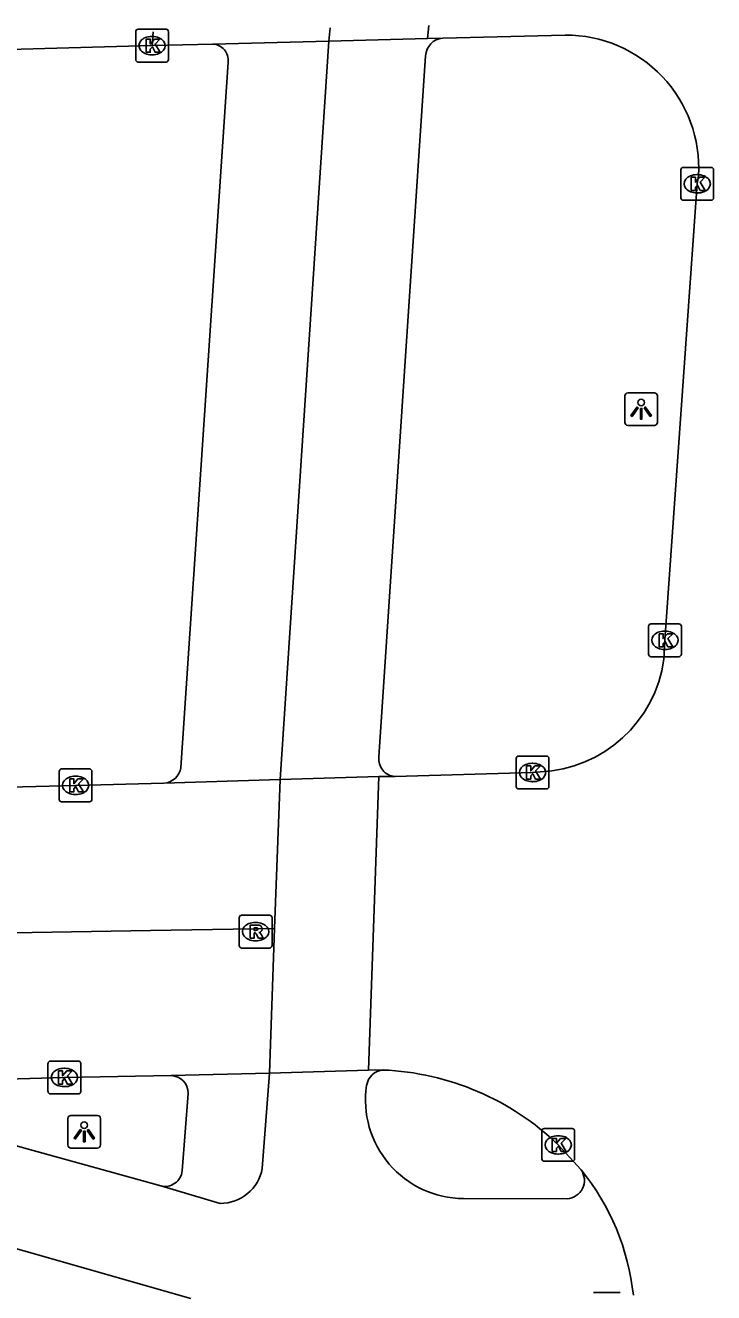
# Model space of a CAD drawing. Extents: x 160806 to 161707, y 383697 to 384148.
# Drawn here: x 161449.57 to 161470.55, y 384109.35 to 384147.99 of the extents above; entities that cross this region are included whole.
import ezdxf

# ---------------------------------------------------------------- set-up
doc = ezdxf.new("R2010")
doc.units = 0
for name, color, linetype in [('IMGEO_Fietspad_gesloten', 7, 'Continuous'), ('IMGEO_Kolk', 7, 'Continuous'), ('IMGEO_Lichtpunt', 7, 'Continuous'), ('IMGEO_Rijbaan_lokaal_gesloten', 7, 'Continuous'), ('IMGEO_Rioolput', 7, 'Continuous'), ('IMGEO_Voetpad_gesloten', 7, 'Continuous'), ('IMGEO_Voetpad_open', 7, 'Continuous')]:
    doc.layers.add(name, color=color, linetype=linetype)

msp = doc.modelspace()

# ---------------------------------------------------------------- linework, layer by layer
at = {"layer": 'IMGEO_Fietspad_gesloten'}
for points in [[(161457.336, 384124.997), (161458.824, 384147.514)], [(161458.824, 384147.514), (161461.834, 384147.587)], [(161461.772, 384147.062), (161460.346, 384125.682)], [(161460.345, 384125.086), (161457.336, 384124.997)], [(161456.795, 384113.133), (161457.012, 384116.04)], [(161457.012, 384116.04), (161460.038, 384116.128)], [(161454.618, 384109.171), (161434.322, 384114.962)], [(161453.7, 384112.604), (161446.026, 384114.727)], [(161453.7, 384112.604), (161455.511, 384112.07)], [(161462.926, 384112.216), (161466.088, 384112.212)]]:
    msp.add_lwpolyline(points, dxfattribs=at)
for centre, radius, start, end in [((161462.339, 384147.036), 0.567, 94.4136, 177.4188), ((161460.887, 384125.626), 0.543, 174.042, 265.1912), ((161460.526, 384115.581), 0.557, 94.699, 171.0675), ((161462.949, 384115.223), 3.007, 171.4942, 269.5579), ((161455.521, 384113.365), 1.295, 269.5511, 349.6904), ((161466.055, 384112.77), 0.559, 273.3689, 35.0232)]:
    msp.add_arc(centre, radius, start, end, dxfattribs=at)
at = {"layer": 'IMGEO_Kolk'}
for p, q in [((161453.012, 384147.874), (161453.864, 384147.874)), ((161452.937, 384146.948), (161452.937, 384147.8)), ((161453.425, 384147.654), (161453.45, 384147.654)), ((161453.938, 384147.8), (161453.938, 384146.948)), ((161453.448, 384147.094), (161453.423, 384147.094)), ((161453.864, 384146.874), (161453.012, 384146.874)), ((161469.627, 384143.66), (161470.479, 384143.66)), ((161469.552, 384142.734), (161469.552, 384143.586)), ((161470.04, 384143.44), (161470.065, 384143.44)), ((161470.553, 384143.586), (161470.553, 384142.734)), ((161470.063, 384142.88), (161470.038, 384142.88)), ((161470.479, 384142.66), (161469.627, 384142.66)), ((161468.643, 384129.741), (161469.495, 384129.741)), ((161468.568, 384128.815), (161468.568, 384129.667)), ((161469.056, 384129.521), (161469.081, 384129.521)), ((161469.569, 384129.667), (161469.569, 384128.815)), ((161469.079, 384128.961), (161469.054, 384128.961)), ((161469.495, 384128.741), (161468.643, 384128.741)), ((161464.533, 384124.783), (161464.533, 384125.635)), ((161464.608, 384125.709), (161465.46, 384125.709)), ((161465.021, 384125.489), (161465.046, 384125.489)), ((161465.534, 384125.635), (161465.534, 384124.783)), ((161450.604, 384124.39), (161450.604, 384125.242)), ((161450.679, 384125.316), (161451.531, 384125.316)), ((161451.092, 384125.096), (161451.117, 384125.096)), ((161451.605, 384125.242), (161451.605, 384124.39)), ((161465.46, 384124.709), (161464.608, 384124.709)), ((161465.044, 384124.929), (161465.019, 384124.929)), ((161451.531, 384124.316), (161450.679, 384124.316)), ((161451.115, 384124.536), (161451.09, 384124.536)), ((161450.264, 384115.483), (161450.264, 384116.335)), ((161450.339, 384116.409), (161451.191, 384116.409)), ((161450.752, 384116.189), (161450.777, 384116.189)), ((161451.265, 384116.335), (161451.265, 384115.483)), ((161451.191, 384115.409), (161450.339, 384115.409)), ((161450.775, 384115.629), (161450.75, 384115.629)), ((161465.315, 384113.427), (161465.315, 384114.279)), ((161465.39, 384114.353), (161466.242, 384114.353)), ((161466.316, 384114.279), (161466.316, 384113.427)), ((161465.803, 384114.133), (161465.828, 384114.133)), ((161465.826, 384113.573), (161465.801, 384113.573)), ((161466.242, 384113.353), (161465.39, 384113.353))]:
    msp.add_line(p, q, dxfattribs=at)
for points in [[(161453.012, 384147.874), (161453.864, 384147.874)], [(161452.937, 384146.948), (161452.937, 384147.8)], [(161453.258, 384147.574), (161453.381, 384147.574), (161453.381, 384147.423), (161453.511, 384147.574), (161453.675, 384147.574), (161453.529, 384147.423), (161453.682, 384147.174), (161453.53, 384147.174), (161453.445, 384147.338), (161453.381, 384147.271), (161453.381, 384147.174), (161453.258, 384147.174), (161453.258, 384147.574)], [(161453.938, 384147.8), (161453.938, 384146.948)], [(161453.864, 384146.874), (161453.012, 384146.874)], [(161469.627, 384143.66), (161470.479, 384143.66)], [(161469.552, 384142.734), (161469.552, 384143.586)], [(161469.873, 384143.36), (161469.996, 384143.36), (161469.996, 384143.209), (161470.126, 384143.36), (161470.29, 384143.36), (161470.144, 384143.209), (161470.297, 384142.96), (161470.145, 384142.96), (161470.06, 384143.124), (161469.996, 384143.057), (161469.996, 384142.96), (161469.873, 384142.96), (161469.873, 384143.36)], [(161470.553, 384143.586), (161470.553, 384142.734)], [(161470.479, 384142.66), (161469.627, 384142.66)], [(161468.643, 384129.741), (161469.495, 384129.741)], [(161468.568, 384128.815), (161468.568, 384129.667)], [(161468.889, 384129.441), (161469.012, 384129.441), (161469.012, 384129.29), (161469.142, 384129.441), (161469.306, 384129.441), (161469.16, 384129.29), (161469.313, 384129.041), (161469.161, 384129.041), (161469.076, 384129.205), (161469.012, 384129.138), (161469.012, 384129.041), (161468.889, 384129.041), (161468.889, 384129.441)], [(161469.569, 384129.667), (161469.569, 384128.815)], [(161469.495, 384128.741), (161468.643, 384128.741)], [(161464.533, 384124.783), (161464.533, 384125.635)], [(161464.608, 384125.709), (161465.46, 384125.709)], [(161465.534, 384125.635), (161465.534, 384124.783)], [(161450.604, 384124.39), (161450.604, 384125.242)], [(161450.679, 384125.316), (161451.531, 384125.316)], [(161451.605, 384125.242), (161451.605, 384124.39)], [(161464.854, 384125.409), (161464.977, 384125.409), (161464.977, 384125.258), (161465.107, 384125.409), (161465.271, 384125.409), (161465.125, 384125.258), (161465.278, 384125.009), (161465.126, 384125.009), (161465.041, 384125.173), (161464.977, 384125.106), (161464.977, 384125.009), (161464.854, 384125.009), (161464.854, 384125.409)], [(161450.925, 384125.016), (161451.048, 384125.016), (161451.048, 384124.865), (161451.178, 384125.016), (161451.342, 384125.016), (161451.196, 384124.865), (161451.349, 384124.616), (161451.197, 384124.616), (161451.112, 384124.78), (161451.048, 384124.713), (161451.048, 384124.616), (161450.925, 384124.616), (161450.925, 384125.016)], [(161465.46, 384124.709), (161464.608, 384124.709)], [(161451.531, 384124.316), (161450.679, 384124.316)], [(161450.264, 384115.483), (161450.264, 384116.335)], [(161450.339, 384116.409), (161451.191, 384116.409)], [(161451.265, 384116.335), (161451.265, 384115.483)], [(161450.585, 384116.109), (161450.708, 384116.109), (161450.708, 384115.958), (161450.838, 384116.109), (161451.002, 384116.109), (161450.856, 384115.958), (161451.009, 384115.709), (161450.857, 384115.709), (161450.772, 384115.873), (161450.708, 384115.806), (161450.708, 384115.709), (161450.585, 384115.709), (161450.585, 384116.109)], [(161451.191, 384115.409), (161450.339, 384115.409)], [(161465.315, 384113.427), (161465.315, 384114.279)], [(161465.39, 384114.353), (161466.242, 384114.353)], [(161466.316, 384114.279), (161466.316, 384113.427)], [(161465.636, 384114.053), (161465.759, 384114.053), (161465.759, 384113.902), (161465.889, 384114.053), (161466.053, 384114.053), (161465.907, 384113.902), (161466.06, 384113.653), (161465.908, 384113.653), (161465.823, 384113.817), (161465.759, 384113.75), (161465.759, 384113.653), (161465.636, 384113.653), (161465.636, 384114.053)], [(161466.242, 384113.353), (161465.39, 384113.353)]]:
    msp.add_lwpolyline(points, dxfattribs=at)
for centre, start, end in [((161453.014, 384147.798), 91.552, 178.448), ((161453.014, 384147.798), 91.552, 178.448), ((161453.862, 384147.798), 1.552, 88.448), ((161453.862, 384147.798), 1.552, 88.448), ((161453.014, 384146.95), 181.552, 268.448), ((161453.014, 384146.95), 181.552, 268.448), ((161453.862, 384146.95), 271.552, 358.448), ((161453.862, 384146.95), 271.552, 358.448), ((161469.629, 384143.584), 91.552, 178.448), ((161469.629, 384143.584), 91.552, 178.448), ((161470.477, 384143.584), 1.552, 88.448), ((161470.477, 384143.584), 1.552, 88.448), ((161469.629, 384142.736), 181.552, 268.448), ((161469.629, 384142.736), 181.552, 268.448), ((161470.477, 384142.736), 271.552, 358.448), ((161470.477, 384142.736), 271.552, 358.448), ((161468.645, 384129.665), 91.552, 178.448), ((161468.645, 384129.665), 91.552, 178.448), ((161469.493, 384129.665), 1.552, 88.448), ((161469.493, 384129.665), 1.552, 88.448), ((161468.645, 384128.817), 181.552, 268.448), ((161468.645, 384128.817), 181.552, 268.448), ((161469.493, 384128.817), 271.552, 358.448), ((161469.493, 384128.817), 271.552, 358.448), ((161464.61, 384125.633), 91.552, 178.448), ((161464.61, 384125.633), 91.552, 178.448), ((161465.458, 384125.633), 1.552, 88.448), ((161465.458, 384125.633), 1.552, 88.448), ((161450.681, 384125.24), 91.552, 178.448), ((161450.681, 384125.24), 91.552, 178.448), ((161451.529, 384125.24), 1.552, 88.448), ((161451.529, 384125.24), 1.552, 88.448), ((161464.61, 384124.785), 181.552, 268.448), ((161464.61, 384124.785), 181.552, 268.448), ((161465.458, 384124.785), 271.552, 358.448), ((161465.458, 384124.785), 271.552, 358.448), ((161450.681, 384124.392), 181.552, 268.448), ((161450.681, 384124.392), 181.552, 268.448), ((161451.529, 384124.392), 271.552, 358.448), ((161451.529, 384124.392), 271.552, 358.448), ((161450.341, 384116.333), 91.552, 178.448), ((161450.341, 384116.333), 91.552, 178.448), ((161451.189, 384116.333), 1.552, 88.448), ((161451.189, 384116.333), 1.552, 88.448), ((161450.341, 384115.485), 181.552, 268.448), ((161450.341, 384115.485), 181.552, 268.448), ((161451.189, 384115.485), 271.552, 358.448), ((161451.189, 384115.485), 271.552, 358.448), ((161465.392, 384114.277), 91.552, 178.448), ((161465.392, 384114.277), 91.552, 178.448), ((161466.24, 384114.277), 1.552, 88.448), ((161466.24, 384114.277), 1.552, 88.448), ((161465.392, 384113.429), 181.552, 268.448), ((161465.392, 384113.429), 181.552, 268.448), ((161466.24, 384113.429), 271.552, 358.448), ((161466.24, 384113.429), 271.552, 358.448)]:
    msp.add_arc(centre, 0.0765, start, end, dxfattribs=at)
for centre, major_axis, ratio, start_param, end_param in [((161453.424, 384147.374), (-0.387, 0.002), 0.722429, 4.712389, 7.853982), ((161453.449, 384147.374), (-0.39, 0.002), 0.717154, 1.570796, 4.712389), ((161470.039, 384143.16), (-0.387, 0.002), 0.722429, 4.712389, 7.853982), ((161470.064, 384143.16), (-0.39, 0.002), 0.717154, 1.570796, 4.712389), ((161469.055, 384129.241), (-0.387, 0.002), 0.722429, 4.712389, 7.853982), ((161469.08, 384129.241), (-0.39, 0.002), 0.717154, 1.570796, 4.712389), ((161465.02, 384125.209), (-0.387, 0.002), 0.722429, 4.712389, 7.853982), ((161465.045, 384125.209), (-0.39, 0.002), 0.717154, 1.570796, 4.712389), ((161451.091, 384124.816), (-0.387, 0.002), 0.722429, 4.712389, 7.853982), ((161451.116, 384124.816), (-0.39, 0.002), 0.717154, 1.570796, 4.712389), ((161450.751, 384115.909), (-0.387, 0.002), 0.722429, 4.712389, 7.853982), ((161450.776, 384115.909), (-0.39, 0.002), 0.717154, 1.570796, 4.712389), ((161465.802, 384113.853), (-0.387, 0.002), 0.722429, 4.712389, 7.853982), ((161465.827, 384113.853), (-0.39, 0.002), 0.717154, 1.570796, 4.712389)]:
    msp.add_ellipse(centre, major_axis=major_axis, ratio=ratio, start_param=start_param, end_param=end_param, dxfattribs=at)
at = {"layer": 'IMGEO_Lichtpunt'}
for p, q in [((161467.845, 384136.693), (161467.845, 384135.886)), ((161467.845, 384136.693), (161467.845, 384135.886)), ((161468.747, 384136.788), (161467.939, 384136.788)), ((161468.747, 384136.788), (161467.939, 384136.788)), ((161468.841, 384135.886), (161468.841, 384136.693)), ((161468.841, 384135.886), (161468.841, 384136.693)), ((161467.939, 384135.792), (161468.747, 384135.792)), ((161467.939, 384135.792), (161468.747, 384135.792)), ((161450.87, 384114.657), (161450.87, 384113.85)), ((161450.87, 384114.657), (161450.87, 384113.85)), ((161451.772, 384114.752), (161450.964, 384114.752)), ((161451.772, 384114.752), (161450.964, 384114.752)), ((161451.866, 384113.85), (161451.866, 384114.657)), ((161451.866, 384113.85), (161451.866, 384114.657)), ((161450.964, 384113.756), (161451.772, 384113.756)), ((161450.964, 384113.756), (161451.772, 384113.756)), ((161467.702, 384109.347), (161466.894, 384109.347)), ((161467.702, 384109.347), (161466.894, 384109.347))]:
    msp.add_line(p, q, dxfattribs=at)
for points in [[(161468.219, 384136.357), (161468.258, 384136.329), (161468.07, 384136.067), (161468.032, 384136.094), (161468.219, 384136.357)], [(161468.321, 384136.309), (161468.368, 384136.309), (161468.368, 384135.987), (161468.321, 384135.987), (161468.321, 384136.309)], [(161468.431, 384136.329), (161468.469, 384136.356), (161468.656, 384136.094), (161468.617, 384136.066), (161468.431, 384136.329)], [(161451.244, 384114.321), (161451.283, 384114.293), (161451.095, 384114.031), (161451.057, 384114.058), (161451.244, 384114.321)], [(161451.346, 384114.273), (161451.393, 384114.273), (161451.393, 384113.951), (161451.346, 384113.951), (161451.346, 384114.273)], [(161451.456, 384114.293), (161451.494, 384114.32), (161451.681, 384114.058), (161451.642, 384114.03), (161451.456, 384114.293)]]:
    msp.add_lwpolyline(points, dxfattribs=at)
for centre in [(161468.344, 384136.491), (161451.369, 384114.455)]:
    msp.add_circle(centre, 0.0994, dxfattribs=at)
for centre, start, end in [((161467.939, 384136.693), 90, 180), ((161467.939, 384136.693), 90, 180), ((161468.747, 384136.693), 0, 90), ((161468.747, 384136.693), 0, 90), ((161467.939, 384135.886), 180, 270), ((161467.939, 384135.886), 180, 270), ((161468.747, 384135.886), 270, 0), ((161468.747, 384135.886), 270, 360), ((161450.964, 384114.657), 90, 180), ((161450.964, 384114.657), 90, 180), ((161451.772, 384114.657), 0, 90), ((161451.772, 384114.657), 0, 90), ((161450.964, 384113.85), 180, 270), ((161450.964, 384113.85), 180, 270), ((161451.772, 384113.85), 270, 0), ((161451.772, 384113.85), 270, 360)]:
    msp.add_arc(centre, 0.0946, start, end, dxfattribs=at)
at = {"layer": 'IMGEO_Rijbaan_lokaal_gesloten'}
for points in [[(161458.824, 384147.514), (161458.867, 384147.921)], [(161461.834, 384147.587), (161461.876, 384147.993)], [(161453.468, 384147.793), (161453.438, 384147.374)], [(161455.291, 384147.423), (161458.824, 384147.514)], [(161461.834, 384147.587), (161462.295, 384147.602)], [(161462.295, 384147.602), (161466.031, 384147.698)], [(161435.415, 384146.872), (161436.002, 384146.887), (161453.438, 384147.374)], [(161453.438, 384147.374), (161455.291, 384147.423)], [(161470.094, 384143.415), (161470.053, 384143.16), (161469.069, 384129.241), (161469.036, 384128.662)], [(161460.345, 384125.086), (161460.038, 384116.128)], [(161460.841, 384125.084), (161460.345, 384125.086)], [(161465.265, 384125.233), (161465.034, 384125.209), (161460.841, 384125.084)], [(161453.797, 384124.881), (161451.105, 384124.816), (161436.957, 384124.458)], [(161453.797, 384124.881), (161457.336, 384124.997)], [(161457.336, 384124.997), (161457.172, 384120.45)], [(161371.267, 384118.709), (161419.052, 384119.747), (161436.557, 384120.105), (161453.392, 384120.386), (161457.172, 384120.45)], [(161457.172, 384120.45), (161457.012, 384116.04)], [(161454.015, 384115.968), (161450.765, 384115.909), (161446.173, 384115.775)], [(161457.012, 384116.04), (161454.015, 384115.968)], [(161460.038, 384116.128), (161460.48, 384116.137)], [(161465.816, 384113.853), (161466.513, 384113.091)]]:
    msp.add_lwpolyline(points, dxfattribs=at)
for centre, radius, start, end in [((161466.04, 384143.638), 4.06, 356.857, 90.1231), ((161465.107, 384129.195), 3.965, 272.2812, 352.2798), ((161460.151, 384107.992), 8.151, 45.9702, 87.6844), ((161460.877, 384108.498), 7.271, 6.0667, 39.1794)]:
    msp.add_arc(centre, radius, start, end, dxfattribs=at)
at = {"layer": 'IMGEO_Rioolput'}
for p, q in [((161456.167, 384120.857), (161457.019, 384120.857)), ((161456.092, 384119.931), (161456.092, 384120.783)), ((161456.58, 384120.637), (161456.605, 384120.637)), ((161457.093, 384120.783), (161457.093, 384119.931)), ((161456.603, 384120.077), (161456.578, 384120.077)), ((161457.019, 384119.857), (161456.167, 384119.857))]:
    msp.add_line(p, q, dxfattribs=at)
for points in [[(161456.167, 384120.857), (161457.019, 384120.857)], [(161456.092, 384119.931), (161456.092, 384120.783)], [(161456.681, 384120.555), (161456.429, 384120.557), (161456.429, 384120.157)], [(161456.607, 384120.476), (161456.553, 384120.476), (161456.553, 384120.395)], [(161457.093, 384120.783), (161457.093, 384119.931)], [(161456.429, 384120.157), (161456.553, 384120.157), (161456.553, 384120.319), (161456.564, 384120.319)], [(161456.553, 384120.395), (161456.605, 384120.395)], [(161456.611, 384120.29), (161456.682, 384120.157), (161456.822, 384120.157), (161456.757, 384120.283)], [(161457.019, 384119.857), (161456.167, 384119.857)]]:
    msp.add_lwpolyline(points, dxfattribs=at)
for centre, radius, start, end in [((161456.169, 384120.781), 0.0765, 91.552, 178.448), ((161456.169, 384120.781), 0.0765, 91.552, 178.448), ((161457.017, 384120.781), 0.0765, 1.552, 88.448), ((161457.017, 384120.781), 0.0765, 1.552, 88.448), ((161456.613, 384120.38), 0.0964, 77.0061, 93.1865), ((161456.627, 384120.437), 0.0378, 276.6634, 79.6772), ((161456.68, 384120.445), 0.109, 350.3612, 89.416), ((161456.678, 384120.445), 0.112, 277.5842, 350.9817), ((161456.563, 384120.266), 0.0533, 26.0293, 88.6989), ((161456.589, 384120.584), 0.19, 274.7715, 282.9687), ((161456.662, 384120.23), 0.108, 29.5134, 73.7905), ((161456.169, 384119.933), 0.0765, 181.552, 268.448), ((161456.169, 384119.933), 0.0765, 181.552, 268.448), ((161457.017, 384119.933), 0.0765, 271.552, 358.448), ((161457.017, 384119.933), 0.0765, 271.552, 358.448)]:
    msp.add_arc(centre, radius, start, end, dxfattribs=at)
for centre, major_axis, ratio, start_param, end_param in [((161456.579, 384120.357), (-0.387, 0.002), 0.722429, 4.712389, 7.853982), ((161456.604, 384120.357), (-0.39, 0.002), 0.717154, 1.570796, 4.712389)]:
    msp.add_ellipse(centre, major_axis=major_axis, ratio=ratio, start_param=start_param, end_param=end_param, dxfattribs=at)
at = {"layer": 'IMGEO_Voetpad_gesloten'}
msp.add_lwpolyline([(161455.759, 384146.875), (161454.313, 384125.352)], dxfattribs=at)
for centre, radius, start, end in [((161455.258, 384146.921), 0.503, 354.7254, 86.2702), ((161453.75, 384125.451), 0.572, 274.7379, 350.0412)]:
    msp.add_arc(centre, radius, start, end, dxfattribs=at)
at = {"layer": 'IMGEO_Voetpad_open'}
msp.add_lwpolyline([(161454.54, 384115.424), (161454.356, 384113.059)], dxfattribs=at)
for centre, radius, start, end in [((161453.997, 384115.425), 0.543, 359.8466, 88.1169), ((161453.833, 384113.113), 0.526, 255.3889, 354.1013)]:
    msp.add_arc(centre, radius, start, end, dxfattribs=at)

doc.saveas('drawing.dxf')
